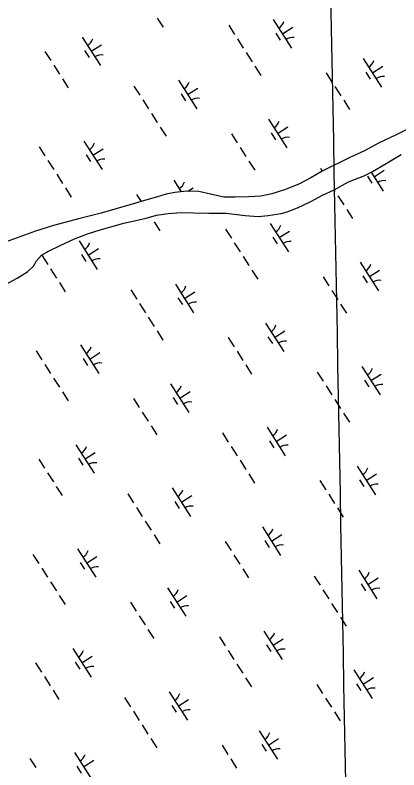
# Model space of a CAD drawing. Extents: x 3962991 to 3983549, y 181631 to 204078.
# Drawn here: x 3972822 to 3973389, y 197733 to 198848 of the extents above; entities that cross this region are included whole.
import ezdxf

# ---------------------------------------------------------------- set-up
doc = ezdxf.new("R2010")
doc.units = 0
doc.layers.add('V-GRID-MAJR', color=7, linetype='Continuous')
doc.layers.add('V-WETL-SWMP', color=7, linetype='Continuous')

msp = doc.modelspace()

# ---------------------------------------------------------------- linework, layer by layer
at = {"layer": 'V-GRID-MAJR'}
msp.add_spline([(3973536.4, 185784.1), (3973487.2, 188388.7), (3973372.6, 194448.6), (3973258, 200508.6), (3973228.2, 202082.7)], degree=3, dxfattribs=at)
at = {"layer": 'V-WETL-SWMP'}
for p, q in [((3973032.2, 198843.2), (3973040.8, 198829.7)), ((3973203.6, 198840.9), (3973230.6, 198798.9)), ((3973137.8, 198832.5), (3973146.4, 198819)), ((3973217.1, 198819.9), (3973232.3, 198829.6)), ((3973207.4, 198820.8), (3973213.9, 198810.7)), ((3972921.2, 198815.1), (3972948.1, 198773)), ((3973150.7, 198812.3), (3973159.3, 198798.8)), ((3972924.9, 198795), (3972931.4, 198784.9)), ((3972934.7, 198794.1), (3972949.8, 198803.8)), ((3972866.3, 198793.8), (3972874.9, 198780.4)), ((3973163.7, 198792.1), (3973172.3, 198778.6)), ((3972879.2, 198773.6), (3972887.8, 198760.2)), ((3973336.7, 198783.4), (3973363.7, 198741.3)), ((3973176.6, 198771.9), (3973185.3, 198758.4)), ((3973281.8, 198762.1), (3973290.4, 198748.6)), ((3973340.4, 198763.2), (3973346.9, 198753.1)), ((3973350.2, 198762.4), (3973365.3, 198772.1)), ((3972892.2, 198753.4), (3972900.8, 198739.9)), ((3973063.6, 198751.2), (3973090.6, 198709.1)), ((3972997.7, 198742.7), (3973006.4, 198729.2)), ((3973077.1, 198730.1), (3973092.3, 198739.8)), ((3973294.7, 198741.9), (3973303.3, 198728.4)), ((3973067.4, 198731), (3973073.8, 198720.9)), ((3973010.7, 198722.5), (3973019.3, 198709)), ((3973307.7, 198721.7), (3973316.3, 198708.2)), ((3973023.6, 198702.3), (3973032.3, 198688.8)), ((3973196.6, 198693.6), (3973223.6, 198651.5)), ((3973036.6, 198682.1), (3973045.2, 198668.6)), ((3973141.7, 198672.3), (3973150.4, 198658.9)), ((3973200.4, 198673.5), (3973206.9, 198663.4)), ((3973210.1, 198672.6), (3973225.3, 198682.3)), ((3973404.7, 198680.6), (3973385.3, 198670.7)), ((3972923.6, 198661.4), (3972950.6, 198619.3)), ((3973385.3, 198670.7), (3973359.3, 198658.2)), ((3972857.7, 198652.9), (3972866.3, 198639.5)), ((3972937.1, 198640.4), (3972952.2, 198650.1)), ((3973154.7, 198652.1), (3973163.3, 198638.7)), ((3973359.3, 198658.2), (3973338.2, 198647)), ((3972927.3, 198641.2), (3972933.8, 198631.1)), ((3973338.2, 198647), (3973316.9, 198637)), ((3973370.7, 198628.1), (3973392.4, 198641.7)), ((3972870.7, 198632.7), (3972879.3, 198619.3)), ((3973167.6, 198631.9), (3973176.3, 198618.5)), ((3973316.9, 198637), (3973275.7, 198617.1)), ((3973350.1, 198616.3), (3973370.7, 198628.1)), ((3973275.7, 198617.1), (3973259.3, 198607.2)), ((3973273.2, 198621.2), (3973275.8, 198617.1)), ((3973352.6, 198608.6), (3973367.7, 198618.3)), ((3972883.6, 198612.5), (3972892.2, 198599)), ((3973259.3, 198607.2), (3973241.6, 198597.8)), ((3973314.8, 198601.3), (3973339, 198610.7)), ((3973339, 198610.7), (3973350.1, 198616.3)), ((3973342.8, 198609.5), (3973349.3, 198599.4)), ((3973348.3, 198615.4), (3973366.1, 198587.6)), ((3973056.6, 198603.9), (3973067.7, 198586.6)), ((3973241.6, 198597.8), (3973220.4, 198589.6)), ((3973293.6, 198589.5), (3973314.8, 198601.3)), ((3972896.6, 198592.3), (3972905.2, 198578.8)), ((3973058, 198585.4), (3973045.5, 198582.8)), ((3973075.8, 198587.6), (3973058, 198585.4)), ((3973093.6, 198586.8), (3973075.8, 198587.6)), ((3973077.5, 198587.5), (3973085.2, 198592.5)), ((3973111, 198583), (3973093.6, 198586.8)), ((3973201.5, 198583.3), (3973185.5, 198579.9)), ((3973220.4, 198589.6), (3973201.5, 198583.3)), ((3973276.5, 198581.4), (3973293.6, 198589.5)), ((3973293.6, 198589.5), (3973294.8, 198587.5)), ((3973013.6, 198573.7), (3972991.7, 198567.3)), ((3973001.7, 198582.6), (3973008.3, 198572.2)), ((3973032.5, 198578.9), (3973013.6, 198573.7)), ((3973045.5, 198582.8), (3973032.5, 198578.9)), ((3973130.7, 198578.7), (3973111, 198583)), ((3973147.4, 198578.5), (3973130.7, 198578.7)), ((3973167.6, 198578.9), (3973147.4, 198578.5)), ((3973185.5, 198579.9), (3973167.6, 198578.9)), ((3973239.4, 198562.7), (3973258.9, 198572)), ((3973258.9, 198572), (3973276.5, 198581.4)), ((3973299.1, 198580.8), (3973307.7, 198567.3)), ((3972972.8, 198562.1), (3972949.1, 198555)), ((3972991.7, 198567.3), (3972972.8, 198562.1)), ((3973224.1, 198557), (3973239.4, 198562.7)), ((3972949.1, 198555), (3972917.7, 198547.2)), ((3973015.9, 198547.6), (3973031.3, 198552.1)), ((3973031.3, 198552.1), (3973048.5, 198554.3)), ((3973048.5, 198554.3), (3973067.5, 198555.9)), ((3973067.5, 198555.9), (3973086, 198555.7)), ((3973086, 198555.7), (3973108.6, 198555)), ((3973108.6, 198555), (3973134.2, 198555)), ((3973134.2, 198555), (3973162.3, 198551.4)), ((3973162.3, 198551.4), (3973181.4, 198550.1)), ((3973181.4, 198550.1), (3973196.2, 198551.6)), ((3973196.2, 198551.6), (3973215.2, 198554.4)), ((3973215.2, 198554.4), (3973224.1, 198557)), ((3973312.1, 198560.6), (3973320.7, 198547.1)), ((3972917.7, 198547.2), (3972878.7, 198536.8)), ((3972947.9, 198530.6), (3972982.8, 198540.3)), ((3972982.8, 198540.3), (3973015.9, 198547.6)), ((3973022.8, 198549.6), (3973023.3, 198548.9)), ((3973027.6, 198542.2), (3973036.2, 198528.7)), ((3973199.1, 198539.9), (3973226, 198497.8)), ((3972852.1, 198528.5), (3972809, 198512.6)), ((3972878.7, 198536.8), (3972852.1, 198528.5)), ((3972930.7, 198524.9), (3972947.9, 198530.6)), ((3973133.2, 198531.4), (3973141.8, 198518)), ((3973212.5, 198518.9), (3973227.7, 198528.6)), ((3972888.9, 198507.3), (3972910.1, 198517.3)), ((3972910.1, 198517.3), (3972930.7, 198524.9)), ((3973202.8, 198519.7), (3973209.3, 198509.6)), ((3972872.4, 198499.2), (3972888.9, 198507.3)), ((3972916.6, 198514.1), (3972943.6, 198472)), ((3973146.1, 198511.2), (3973154.8, 198497.8)), ((3972861.2, 198492.9), (3972872.4, 198499.2)), ((3972930.1, 198493), (3972945.2, 198502.8)), ((3972849.1, 198476.6), (3972853.6, 198484.4)), ((3972853.6, 198484.4), (3972861.2, 198492.9)), ((3972861.7, 198492.8), (3972870.3, 198479.3)), ((3972920.3, 198493.9), (3972926.8, 198483.8)), ((3973159.1, 198491), (3973167.7, 198477.6)), ((3972840.9, 198468.7), (3972849.1, 198476.6)), ((3972874.6, 198472.6), (3972883.3, 198459.1)), ((3973332.1, 198482.4), (3973359.1, 198440.3)), ((3972825, 198458.8), (3972840.9, 198468.7)), ((3973172, 198470.8), (3973180.7, 198457.3)), ((3973277.2, 198461.1), (3973285.8, 198447.6)), ((3973335.8, 198462.2), (3973342.3, 198452.1)), ((3973345.6, 198461.3), (3973360.7, 198471)), ((3972808, 198449.5), (3972825, 198458.8)), ((3972887.6, 198452.4), (3972896.2, 198438.9)), ((3973059, 198450.1), (3973086, 198408)), ((3972993.1, 198441.7), (3973001.8, 198428.2)), ((3973072.5, 198429.1), (3973087.7, 198438.8)), ((3973290.1, 198440.9), (3973298.8, 198427.4)), ((3973062.8, 198430), (3973069.3, 198419.9)), ((3973006.1, 198421.5), (3973014.7, 198408)), ((3973303.1, 198420.7), (3973311.7, 198407.2)), ((3973019, 198401.2), (3973027.7, 198387.8)), ((3973192, 198392.6), (3973219, 198350.5)), ((3973032, 198381), (3973040.6, 198367.6)), ((3973195.8, 198372.4), (3973202.3, 198362.3)), ((3973205.5, 198371.5), (3973220.7, 198381.3)), ((3972919, 198360.4), (3972946, 198318.3)), ((3973137.1, 198371.3), (3973145.8, 198357.8)), ((3972853.1, 198351.9), (3972861.7, 198338.4)), ((3973150.1, 198351.1), (3973158.7, 198337.6)), ((3972922.7, 198340.2), (3972929.2, 198330.1)), ((3972932.5, 198339.3), (3972947.6, 198349)), ((3972866.1, 198331.7), (3972874.7, 198318.2)), ((3973163, 198330.9), (3973171.7, 198317.4)), ((3973334.5, 198328.6), (3973361.5, 198286.5)), ((3973268.6, 198320.2), (3973277.2, 198306.7)), ((3973348, 198307.6), (3973363.1, 198317.3)), ((3972879, 198311.5), (3972887.6, 198298)), ((3973338.3, 198308.5), (3973344.7, 198298.4)), ((3973052, 198302.8), (3973079, 198260.7)), ((3973281.6, 198300), (3973290.2, 198286.5)), ((3972892, 198291.3), (3972900.6, 198277.8)), ((3973055.8, 198282.7), (3973062.2, 198272.6)), ((3973065.5, 198281.8), (3973080.7, 198291.5)), ((3972997.1, 198281.5), (3973005.7, 198268.1)), ((3973294.5, 198279.8), (3973303.2, 198266.3)), ((3973010.1, 198261.3), (3973018.7, 198247.8)), ((3973307.5, 198259.6), (3973316.1, 198246.1)), ((3973023, 198241.1), (3973031.6, 198227.6)), ((3973194.5, 198238.9), (3973221.4, 198196.8)), ((3973128.6, 198230.4), (3973137.2, 198216.9)), ((3973208, 198217.8), (3973223.1, 198227.5)), ((3973198.2, 198218.7), (3973204.7, 198208.6)), ((3972912, 198213), (3972939, 198171)), ((3973141.5, 198210.2), (3973150.2, 198196.7)), ((3972925.5, 198192), (3972940.6, 198201.7)), ((3972857.1, 198191.7), (3972865.7, 198178.3)), ((3972915.7, 198192.9), (3972922.2, 198182.8)), ((3973154.5, 198190), (3973163.1, 198176.5)), ((3972870, 198171.5), (3972878.7, 198158.1)), ((3973327.5, 198181.3), (3973354.5, 198139.2)), ((3973167.4, 198169.8), (3973176.1, 198156.3)), ((3973272.6, 198160), (3973281.2, 198146.6)), ((3973331.2, 198161.2), (3973337.7, 198151.1)), ((3973341, 198160.3), (3973356.1, 198170)), ((3972883, 198151.3), (3972891.6, 198137.9)), ((3973054.4, 198149.1), (3973081.4, 198107)), ((3972988.5, 198140.6), (3972997.2, 198127.1)), ((3973067.9, 198128), (3973083.1, 198137.8)), ((3973285.5, 198139.8), (3973294.2, 198126.4)), ((3973058.2, 198128.9), (3973064.7, 198118.8)), ((3973001.5, 198120.4), (3973010.1, 198106.9)), ((3973298.5, 198119.6), (3973307.1, 198106.1)), ((3973014.5, 198100.2), (3973023.1, 198086.7)), ((3973187.5, 198091.6), (3973214.4, 198049.5)), ((3973027.4, 198080), (3973036, 198066.5)), ((3973191.2, 198071.4), (3973197.7, 198061.3)), ((3973200.9, 198070.5), (3973216.1, 198080.2)), ((3972914.4, 198059.3), (3972941.4, 198017.2)), ((3973132.5, 198070.3), (3973141.2, 198056.8)), ((3972848.5, 198050.8), (3972857.2, 198037.4)), ((3973145.5, 198050.1), (3973154.1, 198036.6)), ((3972918.2, 198039.2), (3972924.6, 198029.1)), ((3972927.9, 198038.3), (3972943, 198048)), ((3972861.5, 198030.6), (3972870.1, 198017.2)), ((3973158.5, 198029.8), (3973167.1, 198016.4)), ((3973329.9, 198027.6), (3973356.9, 197985.5)), ((3973264, 198019.1), (3973272.7, 198005.7)), ((3973343.4, 198006.6), (3973358.5, 198016.3)), ((3972874.4, 198010.4), (3972883.1, 197997)), ((3973333.7, 198007.4), (3973340.1, 197997.3)), ((3973047.4, 198001.8), (3973074.4, 197959.7)), ((3973277, 197998.9), (3973285.6, 197985.5)), ((3972887.4, 197990.2), (3972896, 197976.8)), ((3973051.2, 197981.6), (3973057.7, 197971.5)), ((3973060.9, 197980.7), (3973076.1, 197990.4)), ((3972992.5, 197980.5), (3973001.2, 197967)), ((3973289.9, 197978.7), (3973298.6, 197965.2)), ((3973005.5, 197960.3), (3973014.1, 197946.8)), ((3973302.9, 197958.5), (3973311.5, 197945)), ((3973018.4, 197940.1), (3973027.1, 197926.6)), ((3973189.9, 197937.8), (3973216.9, 197895.7)), ((3973124, 197929.4), (3973132.6, 197915.9)), ((3973203.4, 197916.8), (3973218.5, 197926.5)), ((3973193.6, 197917.7), (3973200.1, 197907.6)), ((3972907.4, 197912), (3972934.4, 197869.9)), ((3973136.9, 197909.1), (3973145.6, 197895.7)), ((3972920.9, 197891), (3972936, 197900.7)), ((3972852.5, 197890.7), (3972861.1, 197877.2)), ((3972911.1, 197891.8), (3972917.6, 197881.7)), ((3973149.9, 197888.9), (3973158.5, 197875.5)), ((3972865.4, 197870.5), (3972874.1, 197857)), ((3973322.9, 197880.3), (3973349.9, 197838.2)), ((3973162.8, 197868.7), (3973171.5, 197855.3)), ((3973268, 197859), (3973276.6, 197845.5)), ((3973326.7, 197860.1), (3973333.1, 197850)), ((3973336.4, 197859.2), (3973351.5, 197869)), ((3972878.4, 197850.3), (3972887, 197836.8)), ((3973049.8, 197848.1), (3973076.8, 197806)), ((3972984, 197839.6), (3972992.6, 197826.1)), ((3973063.3, 197827), (3973078.5, 197836.7)), ((3973280.9, 197838.8), (3973289.6, 197825.3)), ((3973053.6, 197827.9), (3973060.1, 197817.8)), ((3972996.9, 197819.4), (3973005.5, 197805.9)), ((3973293.9, 197818.6), (3973302.5, 197805.1)), ((3973009.9, 197799.2), (3973018.5, 197785.7)), ((3973182.9, 197790.5), (3973209.8, 197748.4)), ((3973022.8, 197779), (3973031.5, 197765.5)), ((3973186.6, 197770.4), (3973193.1, 197760.2)), ((3973196.4, 197769.5), (3973211.5, 197779.2)), ((3972909.8, 197758.3), (3972936.8, 197716.2)), ((3973128, 197769.2), (3973136.6, 197755.7)), ((3972843.9, 197749.8), (3972852.6, 197736.3)), ((3973140.9, 197749), (3973149.5, 197735.5)), ((3972913.6, 197738.1), (3972920, 197728)), ((3972923.3, 197737.2), (3972938.5, 197746.9))]:
    msp.add_line(p, q, dxfattribs=at)
for centre, start, end in [((3973202.4, 198843.3), 301.8919, 343.4355), ((3972919.9, 198817.5), 301.8919, 343.4355), ((3973232.2, 198796.8), 81.8919, 123.4355), ((3972949.8, 198771), 81.8919, 123.4355), ((3973335.5, 198785.7), 301.8919, 343.4355), ((3973365.3, 198739.2), 81.8919, 123.4355), ((3973062.4, 198753.5), 301.8919, 343.4355), ((3973092.2, 198707), 81.8919, 123.4355), ((3973195.4, 198696), 301.8919, 343.4355), ((3973225.2, 198649.5), 81.8919, 123.4355), ((3972922.4, 198663.7), 301.8919, 343.4355), ((3972952.2, 198617.2), 81.8919, 123.4355), ((3973055.4, 198606.2), 301.8919, 343.4355), ((3973367.7, 198585.5), 81.8919, 123.4355), ((3973197.8, 198542.2), 301.8919, 343.4355), ((3972915.4, 198516.4), 301.8919, 343.4355), ((3973227.7, 198495.7), 81.8919, 123.4355), ((3972945.2, 198469.9), 81.8919, 123.4355), ((3973330.9, 198484.7), 301.8919, 343.4355), ((3973360.7, 198438.2), 81.8919, 123.4355), ((3973057.8, 198452.5), 301.8919, 343.4355), ((3973087.6, 198406), 81.8919, 123.4355), ((3973190.8, 198394.9), 301.8919, 343.4355), ((3973220.6, 198348.4), 81.8919, 123.4355), ((3972917.8, 198362.7), 301.8919, 343.4355), ((3972947.6, 198316.2), 81.8919, 123.4355), ((3973333.3, 198331), 301.8919, 343.4355), ((3973050.8, 198305.2), 301.8919, 343.4355), ((3973363.1, 198284.5), 81.8919, 123.4355), ((3973080.6, 198258.6), 81.8919, 123.4355), ((3973193.2, 198241.2), 301.8919, 343.4355), ((3972910.8, 198215.4), 301.8919, 343.4355), ((3973223.1, 198194.7), 81.8919, 123.4355), ((3972940.6, 198168.9), 81.8919, 123.4355), ((3973326.3, 198183.7), 301.8919, 343.4355), ((3973356.1, 198137.2), 81.8919, 123.4355), ((3973053.2, 198151.4), 301.8919, 343.4355), ((3973083, 198104.9), 81.8919, 123.4355), ((3973186.2, 198093.9), 301.8919, 343.4355), ((3973216.1, 198047.4), 81.8919, 123.4355), ((3972913.2, 198061.7), 301.8919, 343.4355), ((3972943, 198015.1), 81.8919, 123.4355), ((3973328.7, 198029.9), 301.8919, 343.4355), ((3973046.2, 198004.1), 301.8919, 343.4355), ((3973358.5, 197983.4), 81.8919, 123.4355), ((3973076, 197957.6), 81.8919, 123.4355), ((3973188.7, 197940.2), 301.8919, 343.4355), ((3972906.2, 197914.3), 301.8919, 343.4355), ((3973218.5, 197893.7), 81.8919, 123.4355), ((3972936, 197867.8), 81.8919, 123.4355), ((3973321.7, 197882.6), 301.8919, 343.4355), ((3973351.5, 197836.1), 81.8919, 123.4355), ((3973048.6, 197850.4), 301.8919, 343.4355), ((3973078.4, 197803.9), 81.8919, 123.4355), ((3973181.6, 197792.8), 301.8919, 343.4355), ((3973211.5, 197746.3), 81.8919, 123.4355), ((3972908.6, 197760.6), 301.8919, 343.4355)]:
    msp.add_arc(centre, 17.6, start, end, dxfattribs=at)

doc.saveas('drawing.dxf')
